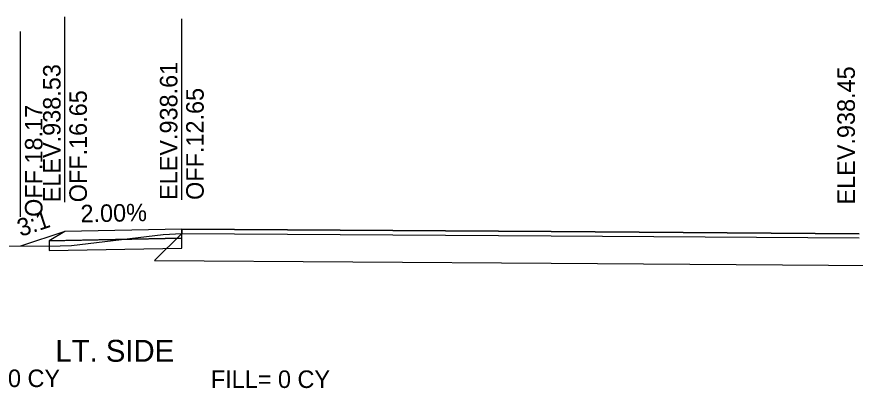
# Model space of a CAD drawing. Extents: x -4 to 359, y 0 to 1436.
# Drawn here: x 234.2 to 262.91, y 798.14 to 810.86 of the extents above; entities that cross this region are included whole.
import ezdxf

# ---------------------------------------------------------------- set-up
doc = ezdxf.new("R2010")
doc.units = 0
for name, color, linetype in [('XS-Existing subsurface-pavement', 7, 'Continuous'), ('XS-Existing surface-ground', 7, 'Continuous'), ('XS-Proposed Finish Grade', 7, 'Continuous'), ('XS-Proposed subsurface-aggregate layer 1', 7, 'Continuous'), ('XS-Proposed surface-ground', 7, 'Continuous'), ('XS-Proposed surface-pavement', 7, 'Continuous'), ('XS-Proposed surface-shoulder', 7, 'Continuous'), ('XS-Text-ditch slope', 7, 'Continuous'), ('XS-Text-earthwork labels', 7, 'Continuous'), ('XS-Text-pavement elevation', 7, 'Continuous'), ('XS-Text-profile report', 7, 'Continuous'), ('XS-Text-shoulder slope', 7, 'Continuous'), ('XS-Text-tie elevation', 7, 'Continuous'), ('XS-Text-tie offset', 7, 'Continuous')]:
    doc.layers.add(name, color=color, linetype=linetype)

msp = doc.modelspace()

# ---------------------------------------------------------------- linework, layer by layer
at = {"layer": 'XS-Existing subsurface-pavement'}
for p, q in [((239.85, 803.44), (238.918, 802.509)), ((238.918, 802.509), (252.494, 802.418)), ((252.494, 802.418), (263.991, 802.341))]:
    msp.add_line(p, q, dxfattribs=at)
at = {"layer": 'XS-Existing surface-ground'}
for p, q in [((236.075, 803.022), (239.212, 803.408)), ((239.212, 803.408), (239.85, 803.44)), ((239.85, 803.44), (252.5, 803.355)), ((252.5, 803.355), (263.047, 803.284)), ((231.815, 802.994), (235.687, 803.01)), ((235.687, 803.01), (236.075, 803.022))]:
    msp.add_line(p, q, dxfattribs=at)
at = {"layer": 'XS-Proposed Finish Grade'}
for points in [[(239.85, 803.586), (235.85, 803.506)], [(239.85, 803.586), (252.5, 803.501), (263.047, 803.43)]]:
    msp.add_lwpolyline(points, dxfattribs=at)
at = {"layer": 'XS-Proposed subsurface-aggregate layer 1'}
for points in [[(239.85, 803.274), (235.311, 803.183)], [(235.311, 803.183), (235.311, 802.85)], [(239.85, 802.94), (239.85, 803.274)], [(235.311, 802.85), (239.85, 802.94)]]:
    msp.add_lwpolyline(points, dxfattribs=at)
at = {"layer": 'XS-Proposed surface-ground'}
msp.add_lwpolyline([(235.85, 803.506), (234.33, 803.005)], dxfattribs=at)
at = {"layer": 'XS-Proposed surface-pavement'}
for points in [[(239.85, 803.586), (239.85, 803.44)], [(263.047, 803.43), (252.5, 803.501), (239.85, 803.586)], [(239.85, 803.44), (252.5, 803.355), (263.047, 803.284)]]:
    msp.add_lwpolyline(points, dxfattribs=at)
at = {"layer": 'XS-Proposed surface-shoulder'}
for points in [[(239.85, 803.586), (235.85, 803.506), (235.311, 803.183)], [(239.85, 803.274), (239.85, 803.586)], [(235.311, 803.183), (235.85, 803.194), (239.85, 803.274)]]:
    msp.add_lwpolyline(points, dxfattribs=at)
at = {"layer": 'XS-Text-tie offset'}
for p, q in [((235.85, 804.506), (235.85, 810.856)), ((239.85, 804.586), (239.85, 810.786)), ((234.33, 804.005), (234.33, 810.354))]:
    msp.add_line(p, q, dxfattribs=at)

# ---------------------------------------------------------------- texts
at = {"layer": 'XS-Text-ditch slope'}
msp.add_text('3:1', height=0.6, rotation=18.2629, dxfattribs=at).set_placement((234.331, 803.321))
at = {"layer": 'XS-Text-earthwork labels'}
for s, height, p in [('LT. SIDE', 0.75, (235.522, 799.047)), (' CUT= 0 CY           ', 0.6, (231.335, 798.181)), ('FILL= 0 CY           ', 0.6, (240.846, 798.15))]:
    msp.add_text(s, height=height, dxfattribs=at).set_placement(p)
at = {"layer": 'XS-Text-pavement elevation'}
for s, p in [('ELEV.938.53', (235.7, 804.506)), ('ELEV.938.61', (239.7, 804.586)), ('ELEV.938.45', (262.897, 804.43)), ('OFF.16.65', (236.6, 804.506)), ('OFF.12.65', (240.6, 804.586))]:
    msp.add_text(s, height=0.6, rotation=90, dxfattribs=at).set_placement(p)
at = {"layer": 'XS-Text-profile report'}
for s, p in [('Pvmt_Surf_Asph_T2_L', (239.834, 803.585)), ('Shldr_Surf_Asph_T1', (235.835, 803.505)), ('Pvmt_Surf_Asph_T_L', (239.835, 803.44)), ('Pvmt_Surf_Asph_T1', (252.486, 803.5)), ('Pvmt_Surf_Asph_T', (252.487, 803.354)), ('Fill_Slope_2_B', (234.318, 803.004)), ('Shldr_Surf_Asph_B2', (235.296, 803.182)), ('Shldr_Surf_Asph_B1', (235.835, 803.193)), ('Shldr_Surf_Asph_B12', (239.834, 803.273)), ('Agg_Layer_1_B1', (235.3, 802.849)), ('Agg_Layer_1_B', (239.839, 802.94))]:
    msp.add_text(s, height=0.00167, dxfattribs=at).set_placement(p)
at = {"layer": 'XS-Text-shoulder slope'}
msp.add_text('2.00%', height=0.6, rotation=1.1458, dxfattribs=at).set_placement((236.388, 803.817))
at = {"layer": 'XS-Text-tie elevation'}
msp.add_text('OFF.18.17', height=0.6, rotation=90, dxfattribs=at).set_placement((235.08, 804.005))

doc.saveas('drawing.dxf')
